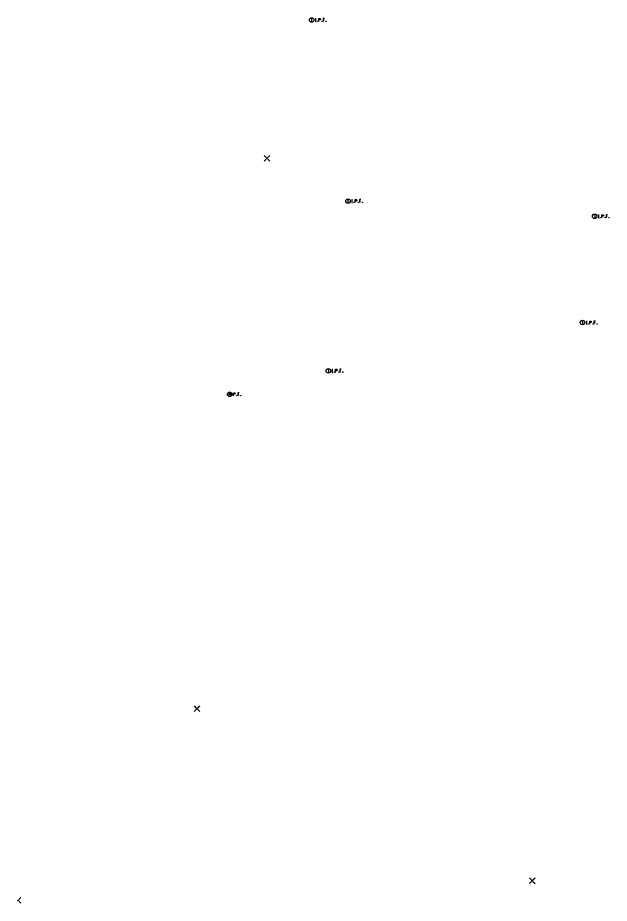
# Model space of a CAD drawing. Extents: x 1363693 to 1365209, y 422201 to 424153.
# Drawn here: x 1364235.6 to 1364546.9, y 422200.6 to 422666.9 of the extents above; entities that cross this region are included whole.
import ezdxf

# ---------------------------------------------------------------- set-up
doc = ezdxf.new("R2010")
doc.units = 0
doc.layers.add('SV_X_Control_Cells_Found', color=7, linetype='Continuous')
doc.layers.add('SV_X_Mon_Cells_Found', color=7, linetype='Continuous')

msp = doc.modelspace()

# ---------------------------------------------------------------- linework, layer by layer
at = {"layer": 'SV_X_Control_Cells_Found'}
for p, q in [((1364365.31, 422594.4), (1364366.4, 422593.3)), ((1364365.31, 422591.38), (1364366.4, 422592.47)), ((1364367.24, 422593.3), (1364368.33, 422594.4)), ((1364367.24, 422592.47), (1364368.33, 422591.38)), ((1364328.38, 422304.51), (1364329.47, 422303.42)), ((1364330.31, 422303.42), (1364331.4, 422304.51)), ((1364328.38, 422301.5), (1364329.47, 422302.59)), ((1364330.31, 422302.59), (1364331.4, 422301.5)), ((1364504.87, 422213.97), (1364505.96, 422212.88)), ((1364504.87, 422210.95), (1364505.96, 422212.05)), ((1364506.79, 422212.88), (1364507.88, 422213.97)), ((1364506.79, 422212.05), (1364507.88, 422210.95)), ((1364236.17, 422202.52), (1364237.26, 422203.62)), ((1364236.17, 422201.69), (1364237.26, 422200.6))]:
    msp.add_line(p, q, dxfattribs=at)
for centre in [(1364366.82, 422592.89), (1364329.89, 422303.01), (1364506.38, 422212.47), (1364235.75, 422202.11)]:
    msp.add_circle(centre, 0.17, dxfattribs=at)
at = {"layer": 'SV_X_Mon_Cells_Found'}
for p, q in [((1364390.29, 422665.79), (1364390.29, 422664.91)), ((1364409.4, 422570.42), (1364409.4, 422569.54)), ((1364539.26, 422562.45), (1364539.26, 422561.56)), ((1364532.87, 422506.49), (1364532.87, 422505.6)), ((1364399.11, 422481.06), (1364399.11, 422480.17))]:
    msp.add_line(p, q, dxfattribs=at)
for points in [[(1364392.32, 422666.47), (1364392.67, 422666.47)], [(1364392.32, 422664.87), (1364392.67, 422664.87)], [(1364392.5, 422664.87), (1364392.5, 422666.47)], [(1364393.45, 422665.09), (1364393.51, 422665.09), (1364393.54, 422665.06), (1364393.58, 422665.01), (1364393.58, 422664.95), (1364393.54, 422664.9), (1364393.51, 422664.87), (1364393.45, 422664.87), (1364393.42, 422664.9), (1364393.39, 422664.95), (1364393.39, 422665.01), (1364393.42, 422665.06), (1364393.45, 422665.09)], [(1364394.06, 422664.87), (1364394.06, 422666.47), (1364394.59, 422666.47), (1364394.64, 422666.46), (1364394.72, 422666.43), (1364394.76, 422666.41), (1364394.79, 422666.38), (1364394.83, 422666.32), (1364394.87, 422666.26), (1364394.89, 422666.16), (1364394.89, 422666.01), (1364394.88, 422665.96), (1364394.85, 422665.88), (1364394.81, 422665.79), (1364394.77, 422665.75), (1364394.73, 422665.73), (1364394.68, 422665.7), (1364394.59, 422665.69), (1364394.06, 422665.69)], [(1364395.7, 422665.09), (1364395.76, 422665.09), (1364395.79, 422665.06), (1364395.82, 422665.01), (1364395.82, 422664.95), (1364395.79, 422664.9), (1364395.76, 422664.87), (1364395.7, 422664.87), (1364395.67, 422664.9), (1364395.64, 422664.95), (1364395.64, 422665.01), (1364395.67, 422665.06), (1364395.7, 422665.09)], [(1364397.07, 422666.47), (1364396.31, 422666.47), (1364396.31, 422664.87)], [(1364396.31, 422665.69), (1364396.85, 422665.69)], [(1364397.85, 422665.09), (1364397.91, 422665.09), (1364397.94, 422665.06), (1364397.97, 422665.01), (1364397.97, 422664.95), (1364397.94, 422664.9), (1364397.91, 422664.87), (1364397.85, 422664.87), (1364397.82, 422664.9), (1364397.79, 422664.95), (1364397.79, 422665.01), (1364397.82, 422665.06), (1364397.85, 422665.09)], [(1364411.43, 422571.11), (1364411.79, 422571.11)], [(1364411.43, 422569.51), (1364411.79, 422569.51)], [(1364411.61, 422569.51), (1364411.61, 422571.11)], [(1364412.57, 422569.72), (1364412.63, 422569.72), (1364412.66, 422569.69), (1364412.69, 422569.64), (1364412.69, 422569.58), (1364412.66, 422569.53), (1364412.63, 422569.51), (1364412.57, 422569.51), (1364412.54, 422569.53), (1364412.5, 422569.58), (1364412.5, 422569.64), (1364412.54, 422569.69), (1364412.57, 422569.72)], [(1364413.18, 422569.51), (1364413.18, 422571.11), (1364413.71, 422571.11), (1364413.76, 422571.09), (1364413.84, 422571.07), (1364413.87, 422571.04), (1364413.9, 422571.02), (1364413.95, 422570.95), (1364413.98, 422570.89), (1364414, 422570.79), (1364414, 422570.64), (1364413.99, 422570.59), (1364413.97, 422570.51), (1364413.93, 422570.42), (1364413.88, 422570.39), (1364413.85, 422570.36), (1364413.79, 422570.34), (1364413.71, 422570.32), (1364413.18, 422570.32)], [(1364414.82, 422569.72), (1364414.87, 422569.72), (1364414.91, 422569.69), (1364414.94, 422569.64), (1364414.94, 422569.58), (1364414.91, 422569.53), (1364414.87, 422569.51), (1364414.82, 422569.51), (1364414.79, 422569.53), (1364414.75, 422569.58), (1364414.75, 422569.64), (1364414.79, 422569.69), (1364414.82, 422569.72)], [(1364416.19, 422571.11), (1364415.43, 422571.11), (1364415.43, 422569.51)], [(1364415.43, 422570.32), (1364415.97, 422570.32)], [(1364416.97, 422569.72), (1364417.02, 422569.72), (1364417.06, 422569.69), (1364417.09, 422569.64), (1364417.09, 422569.58), (1364417.06, 422569.53), (1364417.02, 422569.51), (1364416.97, 422569.51), (1364416.94, 422569.53), (1364416.9, 422569.58), (1364416.9, 422569.64), (1364416.94, 422569.69), (1364416.97, 422569.72)], [(1364541.29, 422563.13), (1364541.64, 422563.13)], [(1364541.29, 422561.53), (1364541.64, 422561.53)], [(1364541.47, 422561.53), (1364541.47, 422563.13)], [(1364542.43, 422561.74), (1364542.48, 422561.74), (1364542.52, 422561.72), (1364542.55, 422561.67), (1364542.55, 422561.61), (1364542.52, 422561.55), (1364542.48, 422561.53), (1364542.43, 422561.53), (1364542.39, 422561.55), (1364542.36, 422561.61), (1364542.36, 422561.67), (1364542.39, 422561.72), (1364542.43, 422561.74)], [(1364543.03, 422561.53), (1364543.03, 422563.13), (1364543.56, 422563.13), (1364543.62, 422563.12), (1364543.7, 422563.09), (1364543.73, 422563.07), (1364543.76, 422563.04), (1364543.81, 422562.98), (1364543.84, 422562.92), (1364543.86, 422562.81), (1364543.86, 422562.66), (1364543.85, 422562.61), (1364543.83, 422562.54), (1364543.78, 422562.45), (1364543.74, 422562.41), (1364543.71, 422562.39), (1364543.65, 422562.36), (1364543.56, 422562.35), (1364543.03, 422562.35)], [(1364544.68, 422561.74), (1364544.73, 422561.74), (1364544.76, 422561.72), (1364544.8, 422561.67), (1364544.8, 422561.61), (1364544.76, 422561.55), (1364544.73, 422561.53), (1364544.68, 422561.53), (1364544.64, 422561.55), (1364544.61, 422561.61), (1364544.61, 422561.67), (1364544.64, 422561.72), (1364544.68, 422561.74)], [(1364546.04, 422563.13), (1364545.28, 422563.13), (1364545.28, 422561.53)], [(1364545.28, 422562.35), (1364545.82, 422562.35)], [(1364546.83, 422561.74), (1364546.88, 422561.74), (1364546.91, 422561.72), (1364546.95, 422561.67), (1364546.95, 422561.61), (1364546.91, 422561.55), (1364546.88, 422561.53), (1364546.83, 422561.53), (1364546.79, 422561.55), (1364546.76, 422561.61), (1364546.76, 422561.67), (1364546.79, 422561.72), (1364546.83, 422561.74)], [(1364534.9, 422507.17), (1364535.25, 422507.17)], [(1364534.9, 422505.57), (1364535.25, 422505.57)], [(1364535.07, 422505.57), (1364535.07, 422507.17)], [(1364536.03, 422505.78), (1364536.09, 422505.78), (1364536.12, 422505.76), (1364536.15, 422505.71), (1364536.15, 422505.64), (1364536.12, 422505.59), (1364536.09, 422505.57), (1364536.03, 422505.57), (1364536, 422505.59), (1364535.97, 422505.64), (1364535.97, 422505.71), (1364536, 422505.76), (1364536.03, 422505.78)], [(1364536.64, 422505.57), (1364536.64, 422507.17), (1364537.17, 422507.17), (1364537.22, 422507.16), (1364537.3, 422507.13), (1364537.33, 422507.11), (1364537.37, 422507.08), (1364537.41, 422507.02), (1364537.44, 422506.95), (1364537.47, 422506.85), (1364537.47, 422506.7), (1364537.46, 422506.65), (1364537.43, 422506.58), (1364537.39, 422506.49), (1364537.35, 422506.45), (1364537.31, 422506.43), (1364537.26, 422506.4), (1364537.17, 422506.39), (1364536.64, 422506.39)], [(1364538.28, 422505.78), (1364538.34, 422505.78), (1364538.37, 422505.76), (1364538.4, 422505.71), (1364538.4, 422505.64), (1364538.37, 422505.59), (1364538.34, 422505.57), (1364538.28, 422505.57), (1364538.25, 422505.59), (1364538.22, 422505.64), (1364538.22, 422505.71), (1364538.25, 422505.76), (1364538.28, 422505.78)], [(1364539.65, 422507.17), (1364538.89, 422507.17), (1364538.89, 422505.57)], [(1364538.89, 422506.39), (1364539.43, 422506.39)], [(1364540.43, 422505.78), (1364540.49, 422505.78), (1364540.52, 422505.76), (1364540.55, 422505.71), (1364540.55, 422505.64), (1364540.52, 422505.59), (1364540.49, 422505.57), (1364540.43, 422505.57), (1364540.4, 422505.59), (1364540.37, 422505.64), (1364540.37, 422505.71), (1364540.4, 422505.76), (1364540.43, 422505.78)], [(1364401.14, 422481.74), (1364401.5, 422481.74)], [(1364401.14, 422480.14), (1364401.5, 422480.14)], [(1364401.32, 422480.14), (1364401.32, 422481.74)], [(1364402.28, 422480.35), (1364402.33, 422480.35), (1364402.37, 422480.33), (1364402.4, 422480.28), (1364402.4, 422480.21), (1364402.37, 422480.16), (1364402.33, 422480.14), (1364402.28, 422480.14), (1364402.25, 422480.16), (1364402.21, 422480.21), (1364402.21, 422480.28), (1364402.25, 422480.33), (1364402.28, 422480.35)], [(1364402.89, 422480.14), (1364402.89, 422481.74), (1364403.41, 422481.74), (1364403.47, 422481.73), (1364403.55, 422481.7), (1364403.58, 422481.68), (1364403.61, 422481.65), (1364403.66, 422481.59), (1364403.69, 422481.52), (1364403.71, 422481.42), (1364403.71, 422481.27), (1364403.7, 422481.22), (1364403.68, 422481.15), (1364403.64, 422481.06), (1364403.59, 422481.02), (1364403.56, 422481), (1364403.5, 422480.97), (1364403.41, 422480.96), (1364402.89, 422480.96)], [(1364404.53, 422480.35), (1364404.58, 422480.35), (1364404.62, 422480.33), (1364404.65, 422480.28), (1364404.65, 422480.21), (1364404.62, 422480.16), (1364404.58, 422480.14), (1364404.53, 422480.14), (1364404.5, 422480.16), (1364404.46, 422480.21), (1364404.46, 422480.28), (1364404.5, 422480.33), (1364404.53, 422480.35)], [(1364405.9, 422481.74), (1364405.13, 422481.74), (1364405.13, 422480.14)], [(1364405.13, 422480.96), (1364405.67, 422480.96)], [(1364406.68, 422480.35), (1364406.73, 422480.35), (1364406.77, 422480.33), (1364406.8, 422480.28), (1364406.8, 422480.21), (1364406.77, 422480.16), (1364406.73, 422480.14), (1364406.68, 422480.14), (1364406.64, 422480.16), (1364406.61, 422480.21), (1364406.61, 422480.28), (1364406.64, 422480.33), (1364406.68, 422480.35)], [(1364349.15, 422467.78), (1364349.15, 422469.38), (1364349.68, 422469.38), (1364349.73, 422469.37), (1364349.81, 422469.35), (1364349.84, 422469.32), (1364349.87, 422469.3), (1364349.92, 422469.23), (1364349.95, 422469.17), (1364349.97, 422469.07), (1364349.97, 422468.92), (1364349.96, 422468.87), (1364349.94, 422468.79), (1364349.9, 422468.7), (1364349.85, 422468.67), (1364349.82, 422468.64), (1364349.76, 422468.62), (1364349.68, 422468.6), (1364349.15, 422468.6)], [(1364350.79, 422468), (1364350.84, 422468), (1364350.88, 422467.97), (1364350.91, 422467.92), (1364350.91, 422467.86), (1364350.88, 422467.81), (1364350.84, 422467.78), (1364350.79, 422467.78), (1364350.76, 422467.81), (1364350.72, 422467.86), (1364350.72, 422467.92), (1364350.76, 422467.97), (1364350.79, 422468)], [(1364352.16, 422469.38), (1364351.39, 422469.38), (1364351.39, 422467.78)], [(1364351.39, 422468.6), (1364351.94, 422468.6)], [(1364352.94, 422468), (1364352.99, 422468), (1364353.03, 422467.97), (1364353.06, 422467.92), (1364353.06, 422467.86), (1364353.03, 422467.81), (1364352.99, 422467.78), (1364352.94, 422467.78), (1364352.9, 422467.81), (1364352.87, 422467.86), (1364352.87, 422467.92), (1364352.9, 422467.97), (1364352.94, 422468)]]:
    msp.add_lwpolyline(points, dxfattribs=at)
for centre, radius in [((1364390.29, 422665.67), 1.2), ((1364390.29, 422666.32), 0.16), ((1364409.4, 422570.31), 1.2), ((1364409.4, 422570.96), 0.16), ((1364539.26, 422562.33), 1.2), ((1364539.26, 422562.98), 0.16), ((1364532.87, 422506.37), 1.2), ((1364532.87, 422507.02), 0.16), ((1364399.11, 422480.94), 1.2), ((1364399.11, 422481.59), 0.16), ((1364347.15, 422468.58), 1.2), ((1364347.15, 422468.58), 0.495)]:
    msp.add_circle(centre, radius, dxfattribs=at)

doc.saveas('drawing.dxf')
